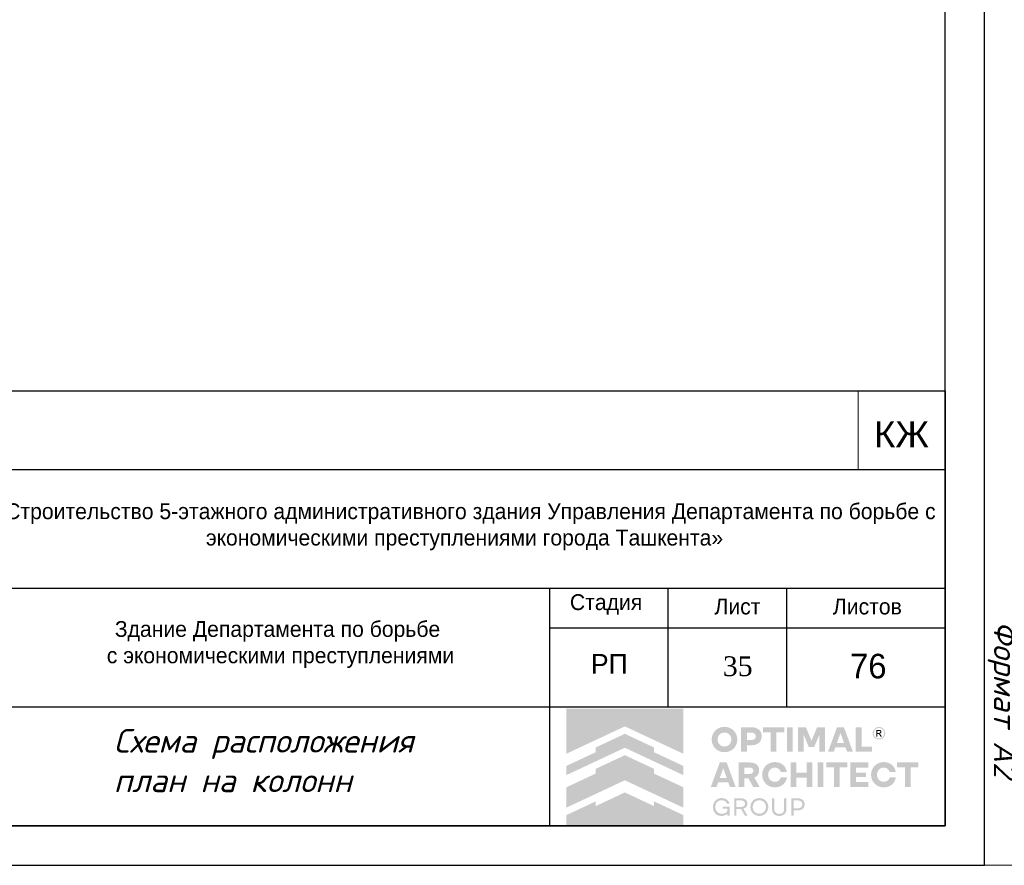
# Model space of a CAD drawing. Header units: millimetres. Extents: x -33345 to 4712671, y -3392 to 121473.
# Tile 374 of 656: x 2196849 to 2209302, y 44501 to 55196. Entities that reach past the tile are written whole.
import ezdxf

# ---------------------------------------------------------------- set-up
doc = ezdxf.new("R2010")
doc.units = ezdxf.units.MM
doc.layers.add('0.25', color=7, linetype='Continuous', lineweight=25)
doc.layers.add('Текст', color=7, linetype='Continuous', lineweight=20)
doc.styles.add('RomanS', font='romans.shx')
doc.styles.get("Standard").update_dxf_attribs({"font": 'arial.ttf'})
doc.styles.add('X-U-RW-01$0$StyleROMANS', font='GOTHIC.TTF')
doc.styles.add('Констр', font='isocpeui.ttf')

# ---------------------------------------------------------------- blocks, each defined once
blk = doc.blocks.new('*U282')
at = {"layer": '0.25', "color": 5, "linetype": 'Continuous', "lineweight": 25, "ltscale": 100}
blk.add_lwpolyline([(-72619, 0), (0, 0), (0, 42000), (-72619, 42000), (-72619, 0)], dxfattribs=at)
at = {"layer": '0.25', "color": 7, "linetype": 'Continuous', "lineweight": 30, "ltscale": 100}
blk.add_lwpolyline([(-70619, 500), (-500, 500), (-500, 41500), (-70619, 41500), (-70619, 500)], dxfattribs=at)
blk = doc.blocks.new('logo')
at = {"true_color": 0x90e0ed}
h = blk.add_hatch(color=141, dxfattribs=at)
h.dxf.hatch_style = 1
h.paths.add_polyline_path([(5.672, 5.668), (0.009, 5.668), (0.009, 3.483), (1.425, 4.147), (2.84, 4.81), (4.256, 4.147), (5.672, 3.483)])
at = {"true_color": 0x212121}
h = blk.add_hatch(color=250, dxfattribs=at)
h.dxf.hatch_style = 1
h.paths.add_polyline_path([(8.107, 4.61), (8.086, 4.63), (8.064, 4.649), (8.041, 4.667), (8.017, 4.683), (7.992, 4.699), (7.967, 4.713), (7.94, 4.726), (7.912, 4.738), (7.884, 4.749), (7.855, 4.759), (7.825, 4.766), (7.795, 4.773), (7.763, 4.778), (7.732, 4.782), (7.7, 4.784), (7.667, 4.785), (7.634, 4.784), (7.602, 4.782), (7.571, 4.778), (7.54, 4.773), (7.51, 4.766), (7.48, 4.758), (7.451, 4.749), (7.422, 4.738), (7.394, 4.725), (7.367, 4.712), (7.341, 4.697), (7.316, 4.682), (7.292, 4.665), (7.269, 4.648), (7.247, 4.629), (7.226, 4.609), (7.206, 4.588), (7.187, 4.566), (7.169, 4.544), (7.153, 4.52), (7.137, 4.495), (7.122, 4.47), (7.109, 4.443), (7.097, 4.416), (7.086, 4.387), (7.076, 4.359), (7.068, 4.329), (7.061, 4.299), (7.056, 4.268), (7.053, 4.237), (7.05, 4.205), (7.05, 4.173), (7.05, 4.14), (7.053, 4.108), (7.056, 4.077), (7.061, 4.047), (7.068, 4.016), (7.076, 3.987), (7.086, 3.958), (7.097, 3.93), (7.109, 3.903), (7.122, 3.876), (7.137, 3.85), (7.153, 3.826), (7.169, 3.802), (7.187, 3.779), (7.206, 3.757), (7.226, 3.736), (7.247, 3.716), (7.269, 3.697), (7.292, 3.679), (7.316, 3.662), (7.341, 3.647), (7.367, 3.633), (7.394, 3.619), (7.422, 3.607), (7.451, 3.596), (7.48, 3.587), (7.51, 3.579), (7.54, 3.573), (7.571, 3.568), (7.602, 3.564), (7.634, 3.562), (7.667, 3.561), (7.7, 3.562), (7.732, 3.564), (7.763, 3.568), (7.795, 3.573), (7.825, 3.579), (7.855, 3.587), (7.884, 3.596), (7.912, 3.607), (7.94, 3.619), (7.967, 3.633), (7.992, 3.647), (8.017, 3.662), (8.041, 3.679), (8.064, 3.697), (8.086, 3.716), (8.107, 3.736), (8.127, 3.757), (8.146, 3.779), (8.164, 3.802), (8.181, 3.826), (8.196, 3.85), (8.211, 3.876), (8.224, 3.903), (8.237, 3.93), (8.248, 3.958), (8.257, 3.987), (8.265, 4.016), (8.272, 4.047), (8.277, 4.077), (8.281, 4.108), (8.283, 4.14), (8.284, 4.173), (8.283, 4.205), (8.281, 4.237), (8.277, 4.268), (8.272, 4.299), (8.265, 4.329), (8.257, 4.359), (8.248, 4.387), (8.237, 4.416), (8.224, 4.443), (8.211, 4.47), (8.196, 4.495), (8.181, 4.52), (8.164, 4.544), (8.146, 4.567), (8.127, 4.589)])
h.paths.add_polyline_path([(7.841, 4.464), (7.854, 4.455), (7.867, 4.446), (7.879, 4.436), (7.891, 4.426), (7.902, 4.415), (7.913, 4.403), (7.923, 4.391), (7.933, 4.379), (7.942, 4.366), (7.95, 4.352), (7.958, 4.338), (7.965, 4.324), (7.972, 4.308), (7.977, 4.293), (7.982, 4.277), (7.987, 4.261), (7.99, 4.244), (7.993, 4.228), (7.995, 4.21), (7.996, 4.193), (7.996, 4.175), (7.996, 4.157), (7.995, 4.139), (7.993, 4.121), (7.99, 4.104), (7.987, 4.088), (7.982, 4.071), (7.977, 4.055), (7.972, 4.039), (7.965, 4.024), (7.958, 4.009), (7.95, 3.994), (7.942, 3.981), (7.933, 3.967), (7.923, 3.955), (7.913, 3.942), (7.902, 3.931), (7.891, 3.92), (7.879, 3.909), (7.867, 3.9), (7.854, 3.891), (7.841, 3.882), (7.827, 3.874), (7.813, 3.867), (7.798, 3.86), (7.783, 3.854), (7.767, 3.849), (7.751, 3.844), (7.735, 3.841), (7.718, 3.838), (7.701, 3.836), (7.684, 3.835), (7.667, 3.834), (7.649, 3.835), (7.632, 3.836), (7.615, 3.838), (7.598, 3.841), (7.582, 3.844), (7.566, 3.849), (7.551, 3.854), (7.535, 3.86), (7.521, 3.867), (7.506, 3.874), (7.492, 3.882), (7.479, 3.891), (7.466, 3.9), (7.454, 3.909), (7.442, 3.92), (7.431, 3.931), (7.42, 3.942), (7.41, 3.955), (7.4, 3.967), (7.391, 3.981), (7.383, 3.994), (7.375, 4.009), (7.368, 4.024), (7.362, 4.039), (7.356, 4.055), (7.351, 4.071), (7.347, 4.088), (7.343, 4.104), (7.34, 4.121), (7.338, 4.139), (7.337, 4.157), (7.337, 4.175), (7.337, 4.193), (7.338, 4.21), (7.34, 4.228), (7.343, 4.244), (7.347, 4.261), (7.351, 4.277), (7.356, 4.293), (7.362, 4.308), (7.368, 4.324), (7.375, 4.338), (7.383, 4.352), (7.391, 4.366), (7.4, 4.379), (7.41, 4.391), (7.42, 4.403), (7.431, 4.415), (7.442, 4.426), (7.454, 4.436), (7.466, 4.446), (7.479, 4.455), (7.492, 4.464), (7.506, 4.472), (7.521, 4.479), (7.535, 4.486), (7.551, 4.492), (7.566, 4.497), (7.582, 4.501), (7.598, 4.505), (7.615, 4.508), (7.632, 4.51), (7.649, 4.511), (7.667, 4.511), (7.684, 4.511), (7.701, 4.51), (7.718, 4.508), (7.735, 4.505), (7.751, 4.501), (7.767, 4.497), (7.783, 4.492), (7.798, 4.486), (7.813, 4.479), (7.827, 4.472)], flags=16)
h.paths.add_polyline_path([(9.335, 4.648), (9.319, 4.662), (9.301, 4.675), (9.283, 4.687), (9.264, 4.698), (9.245, 4.709), (9.224, 4.719), (9.203, 4.728), (9.181, 4.736), (9.158, 4.743), (9.134, 4.749), (9.11, 4.755), (9.085, 4.759), (9.059, 4.762), (9.032, 4.765), (9.005, 4.766), (8.977, 4.767), (8.47, 4.767), (8.47, 3.579), (8.75, 3.579), (8.75, 3.898), (8.977, 3.898), (9.005, 3.898), (9.032, 3.9), (9.059, 3.902), (9.085, 3.906), (9.11, 3.91), (9.134, 3.915), (9.158, 3.921), (9.181, 3.928), (9.203, 3.936), (9.224, 3.945), (9.245, 3.954), (9.264, 3.965), (9.283, 3.976), (9.301, 3.988), (9.319, 4.001), (9.335, 4.014), (9.35, 4.029), (9.365, 4.044), (9.379, 4.059), (9.391, 4.076), (9.403, 4.093), (9.414, 4.111), (9.424, 4.13), (9.432, 4.15), (9.44, 4.17), (9.447, 4.191), (9.453, 4.212), (9.458, 4.234), (9.461, 4.257), (9.464, 4.28), (9.466, 4.304), (9.466, 4.329), (9.466, 4.353), (9.464, 4.377), (9.461, 4.401), (9.458, 4.424), (9.453, 4.446), (9.447, 4.468), (9.44, 4.489), (9.432, 4.51), (9.424, 4.53), (9.414, 4.549), (9.403, 4.567), (9.391, 4.585), (9.379, 4.602), (9.365, 4.618), (9.35, 4.633)])
h.paths.add_polyline_path([(8.75, 4.511), (8.959, 4.511), (8.984, 4.511), (9.008, 4.508), (9.031, 4.505), (9.052, 4.499), (9.071, 4.492), (9.09, 4.484), (9.106, 4.474), (9.121, 4.463), (9.135, 4.45), (9.147, 4.436), (9.156, 4.421), (9.165, 4.404), (9.171, 4.387), (9.175, 4.368), (9.178, 4.348), (9.179, 4.327), (9.178, 4.306), (9.175, 4.287), (9.171, 4.268), (9.165, 4.251), (9.156, 4.235), (9.147, 4.22), (9.135, 4.206), (9.121, 4.193), (9.106, 4.182), (9.09, 4.172), (9.071, 4.164), (9.052, 4.157), (9.031, 4.151), (9.008, 4.148), (8.984, 4.145), (8.959, 4.144), (8.75, 4.144)], flags=16)
h.paths.add_polyline_path([(10.558, 4.767), (9.528, 4.767), (9.528, 4.529), (9.904, 4.529), (9.904, 3.579), (10.182, 3.579), (10.182, 4.529), (10.558, 4.529)])
h.paths.add_polyline_path([(10.975, 4.767), (10.695, 4.767), (10.695, 3.579), (10.975, 3.579)])
h.paths.add_polyline_path([(11.611, 4.767), (11.223, 4.767), (11.223, 3.579), (11.498, 3.579), (11.498, 4.426), (11.751, 3.806), (12.012, 3.806), (12.267, 4.426), (12.267, 3.579), (12.542, 3.579), (12.542, 4.767), (12.154, 4.767), (11.882, 4.116)])
h.paths.add_polyline_path([(13.451, 4.767), (13.116, 4.767), (12.68, 3.579), (12.959, 3.579), (13.038, 3.799), (13.529, 3.799), (13.609, 3.579), (13.888, 3.579)])
h.paths.add_polyline_path([(13.285, 4.487), (13.457, 4.01), (13.111, 4.01)], flags=16)
h.paths.add_polyline_path([(14.306, 4.767), (14.026, 4.767), (14.026, 3.579), (14.808, 3.579), (14.808, 3.827), (14.306, 3.827)])
h.paths.add_polyline_path([(15.871, 2.84), (15.857, 2.86), (15.841, 2.879), (15.825, 2.898), (15.808, 2.916), (15.79, 2.933), (15.771, 2.949), (15.752, 2.964), (15.731, 2.978), (15.71, 2.992), (15.688, 3.004), (15.666, 3.016), (15.643, 3.027), (15.619, 3.037), (15.594, 3.046), (15.569, 3.053), (15.543, 3.06), (15.516, 3.066), (15.49, 3.071), (15.462, 3.074), (15.434, 3.077), (15.406, 3.079), (15.377, 3.079), (15.344, 3.078), (15.312, 3.076), (15.281, 3.072), (15.25, 3.067), (15.22, 3.061), (15.191, 3.052), (15.162, 3.043), (15.134, 3.031), (15.106, 3.019), (15.08, 3.005), (15.054, 2.991), (15.03, 2.975), (15.006, 2.958), (14.984, 2.94), (14.962, 2.921), (14.942, 2.901), (14.922, 2.88), (14.903, 2.858), (14.886, 2.835), (14.869, 2.811), (14.854, 2.787), (14.84, 2.761), (14.827, 2.734), (14.815, 2.707), (14.804, 2.679), (14.795, 2.65), (14.787, 2.621), (14.78, 2.591), (14.775, 2.561), (14.772, 2.53), (14.769, 2.499), (14.769, 2.468), (14.769, 2.436), (14.772, 2.405), (14.775, 2.374), (14.78, 2.344), (14.787, 2.314), (14.795, 2.285), (14.804, 2.256), (14.815, 2.228), (14.827, 2.201), (14.84, 2.174), (14.854, 2.149), (14.869, 2.124), (14.886, 2.1), (14.903, 2.077), (14.922, 2.055), (14.942, 2.034), (14.962, 2.014), (14.984, 1.995), (15.006, 1.977), (15.03, 1.96), (15.054, 1.945), (15.08, 1.93), (15.106, 1.916), (15.134, 1.904), (15.162, 1.893), (15.191, 1.883), (15.22, 1.875), (15.25, 1.868), (15.281, 1.863), (15.312, 1.859), (15.344, 1.857), (15.377, 1.856), (15.406, 1.856), (15.434, 1.858), (15.462, 1.861), (15.49, 1.864), (15.516, 1.869), (15.543, 1.875), (15.569, 1.882), (15.594, 1.89), (15.619, 1.898), (15.643, 1.908), (15.666, 1.919), (15.688, 1.931), (15.71, 1.943), (15.731, 1.957), (15.752, 1.971), (15.771, 1.986), (15.79, 2.002), (15.808, 2.019), (15.825, 2.037), (15.841, 2.056), (15.857, 2.075), (15.871, 2.096), (15.885, 2.117), (15.898, 2.139), (15.91, 2.161), (15.921, 2.185), (15.93, 2.209), (15.939, 2.233), (15.947, 2.259), (15.953, 2.284), (15.959, 2.311), (15.964, 2.338), (15.668, 2.338), (15.659, 2.314), (15.649, 2.291), (15.638, 2.269), (15.625, 2.249), (15.61, 2.23), (15.594, 2.213), (15.576, 2.196), (15.557, 2.181), (15.536, 2.168), (15.515, 2.156), (15.493, 2.146), (15.471, 2.138), (15.448, 2.132), (15.424, 2.127), (15.4, 2.125), (15.375, 2.124), (15.358, 2.124), (15.342, 2.125), (15.326, 2.127), (15.31, 2.13), (15.294, 2.134), (15.279, 2.139), (15.264, 2.144), (15.249, 2.15), (15.235, 2.157), (15.221, 2.165), (15.207, 2.173), (15.195, 2.182), (15.182, 2.191), (15.17, 2.201), (15.159, 2.212), (15.148, 2.223), (15.138, 2.235), (15.128, 2.247), (15.119, 2.26), (15.11, 2.273), (15.102, 2.287), (15.094, 2.302), (15.087, 2.316), (15.081, 2.332), (15.075, 2.348), (15.07, 2.364), (15.066, 2.381), (15.062, 2.397), (15.059, 2.414), (15.057, 2.432), (15.056, 2.45), (15.056, 2.468), (15.056, 2.486), (15.057, 2.503), (15.059, 2.521), (15.062, 2.538), (15.066, 2.555), (15.07, 2.571), (15.075, 2.587), (15.081, 2.603), (15.087, 2.619), (15.094, 2.634), (15.102, 2.648), (15.11, 2.662), (15.119, 2.675), (15.128, 2.688), (15.138, 2.7), (15.148, 2.712), (15.159, 2.723), (15.17, 2.734), (15.182, 2.744), (15.195, 2.753), (15.207, 2.762), (15.221, 2.77), (15.235, 2.778), (15.249, 2.785), (15.264, 2.791), (15.279, 2.797), (15.294, 2.801), (15.31, 2.805), (15.326, 2.808), (15.342, 2.81), (15.358, 2.811), (15.375, 2.812), (15.4, 2.811), (15.424, 2.808), (15.448, 2.803), (15.471, 2.797), (15.493, 2.789), (15.515, 2.779), (15.536, 2.767), (15.557, 2.754), (15.576, 2.739), (15.594, 2.722), (15.61, 2.705), (15.625, 2.686), (15.638, 2.666), (15.649, 2.644), (15.659, 2.621), (15.668, 2.597), (15.964, 2.597), (15.959, 2.624), (15.953, 2.651), (15.947, 2.677), (15.939, 2.702), (15.93, 2.726), (15.921, 2.75), (15.91, 2.774), (15.898, 2.796), (15.885, 2.818)])
h.paths.add_polyline_path([(14.632, 3.061), (13.76, 3.061), (13.76, 1.874), (14.632, 1.874), (14.632, 2.122), (14.04, 2.122), (14.04, 2.359), (14.528, 2.359), (14.528, 2.572), (14.04, 2.572), (14.04, 2.813), (14.632, 2.813)])
h.paths.add_polyline_path([(13.624, 3.061), (12.593, 3.061), (12.593, 2.824), (12.969, 2.824), (12.969, 1.874), (13.248, 1.874), (13.248, 2.824), (13.624, 2.824)])
h.paths.add_polyline_path([(12.457, 3.061), (12.177, 3.061), (12.177, 1.874), (12.457, 1.874)])
h.paths.add_polyline_path([(11.929, 3.061), (11.648, 3.061), (11.648, 2.572), (11.147, 2.572), (11.147, 3.061), (10.867, 3.061), (10.867, 1.874), (11.147, 1.874), (11.147, 2.329), (11.648, 2.329), (11.648, 1.874), (11.929, 1.874)])
h.paths.add_polyline_path([(10.624, 2.796), (10.611, 2.818), (10.597, 2.84), (10.583, 2.86), (10.567, 2.879), (10.551, 2.898), (10.534, 2.916), (10.516, 2.933), (10.497, 2.949), (10.477, 2.964), (10.457, 2.978), (10.436, 2.992), (10.414, 3.004), (10.392, 3.016), (10.368, 3.027), (10.344, 3.037), (10.32, 3.046), (10.294, 3.053), (10.269, 3.06), (10.242, 3.066), (10.215, 3.071), (10.188, 3.074), (10.16, 3.077), (10.132, 3.079), (10.103, 3.079), (10.07, 3.078), (10.038, 3.076), (10.007, 3.072), (9.976, 3.067), (9.946, 3.061), (9.917, 3.052), (9.888, 3.043), (9.86, 3.031), (9.832, 3.019), (9.806, 3.005), (9.78, 2.991), (9.756, 2.975), (9.732, 2.958), (9.71, 2.94), (9.688, 2.921), (9.667, 2.901), (9.648, 2.88), (9.629, 2.858), (9.612, 2.835), (9.595, 2.811), (9.58, 2.787), (9.566, 2.761), (9.553, 2.734), (9.541, 2.707), (9.53, 2.679), (9.52, 2.65), (9.512, 2.621), (9.506, 2.591), (9.501, 2.561), (9.497, 2.53), (9.495, 2.499), (9.494, 2.468), (9.495, 2.436), (9.497, 2.405), (9.501, 2.374), (9.506, 2.344), (9.512, 2.314), (9.52, 2.285), (9.53, 2.256), (9.541, 2.228), (9.553, 2.201), (9.566, 2.174), (9.58, 2.149), (9.595, 2.124), (9.612, 2.1), (9.629, 2.077), (9.648, 2.055), (9.667, 2.034), (9.688, 2.014), (9.71, 1.995), (9.732, 1.977), (9.756, 1.96), (9.78, 1.945), (9.806, 1.93), (9.832, 1.916), (9.86, 1.904), (9.888, 1.893), (9.917, 1.883), (9.946, 1.875), (9.976, 1.868), (10.007, 1.863), (10.038, 1.859), (10.07, 1.857), (10.103, 1.856), (10.132, 1.856), (10.16, 1.858), (10.188, 1.861), (10.215, 1.864), (10.242, 1.869), (10.269, 1.875), (10.294, 1.882), (10.32, 1.89), (10.344, 1.898), (10.368, 1.908), (10.392, 1.919), (10.414, 1.931), (10.436, 1.943), (10.457, 1.957), (10.477, 1.971), (10.497, 1.986), (10.516, 2.002), (10.534, 2.019), (10.551, 2.037), (10.567, 2.056), (10.583, 2.075), (10.597, 2.096), (10.611, 2.117), (10.624, 2.139), (10.636, 2.161), (10.646, 2.185), (10.656, 2.209), (10.665, 2.233), (10.673, 2.259), (10.679, 2.284), (10.685, 2.311), (10.689, 2.338), (10.393, 2.338), (10.385, 2.314), (10.375, 2.291), (10.364, 2.269), (10.351, 2.249), (10.336, 2.23), (10.32, 2.213), (10.302, 2.196), (10.282, 2.181), (10.262, 2.168), (10.241, 2.156), (10.219, 2.146), (10.197, 2.138), (10.174, 2.132), (10.15, 2.127), (10.126, 2.125), (10.101, 2.124), (10.084, 2.124), (10.068, 2.125), (10.052, 2.127), (10.036, 2.13), (10.02, 2.134), (10.005, 2.139), (9.99, 2.144), (9.975, 2.15), (9.961, 2.157), (9.947, 2.165), (9.933, 2.173), (9.92, 2.182), (9.908, 2.191), (9.896, 2.201), (9.885, 2.212), (9.874, 2.223), (9.864, 2.235), (9.854, 2.247), (9.844, 2.26), (9.836, 2.273), (9.828, 2.287), (9.82, 2.302), (9.813, 2.316), (9.806, 2.332), (9.801, 2.348), (9.796, 2.364), (9.791, 2.381), (9.788, 2.397), (9.785, 2.414), (9.783, 2.432), (9.782, 2.45), (9.782, 2.468), (9.782, 2.486), (9.783, 2.503), (9.785, 2.521), (9.788, 2.538), (9.791, 2.555), (9.796, 2.571), (9.801, 2.587), (9.806, 2.603), (9.813, 2.619), (9.82, 2.634), (9.828, 2.648), (9.836, 2.662), (9.844, 2.675), (9.854, 2.688), (9.864, 2.7), (9.874, 2.712), (9.885, 2.723), (9.896, 2.734), (9.908, 2.744), (9.92, 2.753), (9.933, 2.762), (9.947, 2.77), (9.961, 2.778), (9.975, 2.785), (9.99, 2.791), (10.005, 2.797), (10.02, 2.801), (10.036, 2.805), (10.052, 2.808), (10.068, 2.81), (10.084, 2.811), (10.101, 2.812), (10.126, 2.811), (10.15, 2.808), (10.174, 2.803), (10.197, 2.797), (10.219, 2.789), (10.241, 2.779), (10.262, 2.767), (10.282, 2.754), (10.302, 2.739), (10.32, 2.722), (10.336, 2.705), (10.351, 2.686), (10.364, 2.666), (10.375, 2.644), (10.385, 2.621), (10.393, 2.597), (10.689, 2.597), (10.685, 2.624), (10.679, 2.651), (10.673, 2.677), (10.665, 2.702), (10.656, 2.726), (10.646, 2.75), (10.636, 2.774)])
h.paths.add_polyline_path([(9.251, 2.936), (9.221, 2.962), (9.189, 2.986), (9.153, 3.006), (9.113, 3.023), (9.07, 3.037), (9.024, 3.047), (8.974, 3.055), (8.921, 3.06), (8.865, 3.061), (8.347, 3.061), (8.347, 1.874), (8.628, 1.874), (8.628, 2.294), (8.826, 2.294), (9.057, 1.874), (9.372, 1.874), (9.108, 2.335), (9.136, 2.346), (9.162, 2.359), (9.187, 2.374), (9.21, 2.39), (9.231, 2.407), (9.25, 2.425), (9.268, 2.445), (9.284, 2.466), (9.299, 2.488), (9.311, 2.512), (9.322, 2.537), (9.33, 2.563), (9.337, 2.59), (9.342, 2.619), (9.345, 2.649), (9.346, 2.68), (9.344, 2.725), (9.338, 2.766), (9.328, 2.805), (9.315, 2.842), (9.297, 2.876), (9.276, 2.907)])
h.paths.add_polyline_path([(8.949, 2.802), (8.967, 2.796), (8.984, 2.789), (8.999, 2.781), (9.012, 2.772), (9.024, 2.761), (9.035, 2.75), (9.044, 2.737), (9.051, 2.724), (9.056, 2.709), (9.06, 2.693), (9.063, 2.677), (9.064, 2.659), (9.063, 2.642), (9.06, 2.626), (9.056, 2.61), (9.051, 2.596), (9.044, 2.582), (9.035, 2.57), (9.024, 2.559), (9.012, 2.548), (8.999, 2.539), (8.984, 2.531), (8.967, 2.524), (8.949, 2.518), (8.93, 2.514), (8.909, 2.511), (8.887, 2.509), (8.863, 2.508), (8.628, 2.508), (8.628, 2.812), (8.863, 2.812), (8.887, 2.811), (8.909, 2.809), (8.93, 2.806)], flags=16)
h.paths.add_polyline_path([(7.773, 3.061), (7.438, 3.061), (7.002, 1.874), (7.28, 1.874), (7.36, 2.093), (7.851, 2.093), (7.931, 1.874), (8.209, 1.874)])
h.paths.add_polyline_path([(7.606, 2.781), (7.778, 2.304), (7.433, 2.304)], flags=16)
h.paths.add_polyline_path([(17.059, 3.061), (16.029, 3.061), (16.029, 2.824), (16.405, 2.824), (16.405, 1.874), (16.683, 1.874), (16.683, 2.824), (17.059, 2.824)])
at = {"true_color": 0xa7a9ac}
h = blk.add_hatch(color=253, dxfattribs=at)
h.dxf.hatch_style = 1
h.paths.add_polyline_path([(15.277, 4.754), (15.255, 4.763), (15.232, 4.77), (15.208, 4.776), (15.185, 4.779), (15.164, 4.781), (15.162, 4.781), (15.138, 4.781), (15.127, 4.78), (15.114, 4.779), (15.101, 4.777), (15.088, 4.775), (15.076, 4.772), (15.063, 4.769), (15.05, 4.765), (15.038, 4.76), (15.026, 4.755), (14.997, 4.739), (14.969, 4.721), (14.945, 4.701), (14.923, 4.679), (14.903, 4.654), (14.886, 4.628), (14.872, 4.599), (14.86, 4.567), (14.856, 4.553), (14.853, 4.539), (14.85, 4.525), (14.848, 4.51), (14.847, 4.496), (14.847, 4.481), (14.847, 4.466), (14.848, 4.452), (14.851, 4.426), (14.857, 4.402), (14.864, 4.378), (14.873, 4.355), (14.884, 4.333), (14.896, 4.312), (14.911, 4.291), (14.928, 4.272), (14.94, 4.259), (14.954, 4.247), (14.968, 4.236), (14.982, 4.225), (14.997, 4.216), (15.013, 4.207), (15.029, 4.2), (15.046, 4.193), (15.064, 4.187), (15.082, 4.182), (15.1, 4.179), (15.119, 4.176), (15.14, 4.175), (15.16, 4.175), (15.181, 4.176), (15.202, 4.179), (15.222, 4.183), (15.241, 4.188), (15.26, 4.195), (15.279, 4.203), (15.297, 4.212), (15.314, 4.222), (15.331, 4.234), (15.347, 4.247), (15.364, 4.263), (15.38, 4.28), (15.395, 4.298), (15.408, 4.317), (15.419, 4.337), (15.429, 4.358), (15.437, 4.38), (15.444, 4.403), (15.448, 4.418), (15.45, 4.433), (15.452, 4.448), (15.453, 4.463), (15.454, 4.466), (15.454, 4.49), (15.453, 4.501), (15.45, 4.523), (15.446, 4.544), (15.441, 4.565), (15.434, 4.586), (15.426, 4.605), (15.416, 4.624), (15.405, 4.643), (15.392, 4.661), (15.38, 4.676), (15.368, 4.69), (15.354, 4.703), (15.34, 4.715), (15.326, 4.726), (15.31, 4.736), (15.294, 4.745)])
h.paths.add_polyline_path([(15.249, 4.711), (15.292, 4.687), (15.329, 4.657), (15.36, 4.619), (15.383, 4.576), (15.398, 4.529), (15.403, 4.478), (15.398, 4.427), (15.383, 4.379), (15.36, 4.336), (15.329, 4.299), (15.291, 4.268), (15.248, 4.245), (15.2, 4.23), (15.149, 4.225), (15.099, 4.23), (15.051, 4.245), (15.009, 4.268), (14.971, 4.299), (14.941, 4.337), (14.917, 4.38), (14.903, 4.427), (14.897, 4.478), (14.903, 4.529), (14.917, 4.576), (14.941, 4.619), (14.972, 4.657), (15.009, 4.688), (15.052, 4.711), (15.099, 4.726), (15.15, 4.731), (15.201, 4.726)], flags=16)
h.paths.add_polyline_path([(15.197, 4.632), (15.209, 4.629), (15.219, 4.625), (15.227, 4.621), (15.235, 4.616), (15.242, 4.61), (15.249, 4.603), (15.254, 4.596), (15.259, 4.587), (15.263, 4.578), (15.267, 4.565), (15.269, 4.553), (15.269, 4.541), (15.267, 4.529), (15.264, 4.518), (15.259, 4.507), (15.252, 4.496), (15.244, 4.486), (15.238, 4.48), (15.232, 4.475), (15.225, 4.471), (15.218, 4.467), (15.211, 4.464), (15.203, 4.461), (15.196, 4.459), (15.187, 4.458), (15.177, 4.456), (15.177, 4.456), (15.189, 4.449), (15.197, 4.445), (15.203, 4.439), (15.209, 4.433), (15.215, 4.426), (15.226, 4.413), (15.235, 4.399), (15.245, 4.386), (15.254, 4.372), (15.29, 4.313), (15.291, 4.311), (15.289, 4.31), (15.23, 4.31), (15.226, 4.312), (15.182, 4.389), (15.157, 4.425), (15.152, 4.43), (15.147, 4.435), (15.141, 4.439), (15.135, 4.442), (15.129, 4.445), (15.122, 4.447), (15.115, 4.448), (15.107, 4.448), (15.072, 4.449), (15.07, 4.449), (15.07, 4.311), (15.018, 4.311), (15.018, 4.636), (15.02, 4.637), (15.161, 4.635), (15.173, 4.635), (15.185, 4.634)], flags=0)
h.paths.add_polyline_path([(15.178, 4.588), (15.187, 4.584), (15.196, 4.579), (15.2, 4.576), (15.203, 4.572), (15.206, 4.568), (15.209, 4.564), (15.211, 4.559), (15.212, 4.554), (15.213, 4.549), (15.213, 4.544), (15.213, 4.538), (15.212, 4.533), (15.211, 4.528), (15.209, 4.523), (15.206, 4.518), (15.203, 4.514), (15.199, 4.51), (15.195, 4.506), (15.19, 4.503), (15.184, 4.5), (15.178, 4.499), (15.173, 4.497), (15.161, 4.495), (15.15, 4.494), (15.138, 4.494), (15.127, 4.494), (15.074, 4.493), (15.071, 4.493), (15.071, 4.592), (15.096, 4.592), (15.159, 4.591), (15.169, 4.59)], flags=0)
h.paths.add_polyline_path([(15.267, 4.565), (15.263, 4.578), (15.259, 4.587), (15.254, 4.596), (15.249, 4.603), (15.242, 4.61), (15.235, 4.616), (15.227, 4.621), (15.219, 4.625), (15.209, 4.629), (15.197, 4.632), (15.185, 4.634), (15.173, 4.635), (15.161, 4.635), (15.02, 4.637), (15.018, 4.636), (15.018, 4.311), (15.07, 4.311), (15.07, 4.449), (15.072, 4.449), (15.107, 4.448), (15.115, 4.448), (15.122, 4.447), (15.129, 4.445), (15.135, 4.442), (15.141, 4.439), (15.147, 4.435), (15.152, 4.43), (15.157, 4.425), (15.182, 4.389), (15.226, 4.312), (15.23, 4.31), (15.289, 4.31), (15.291, 4.311), (15.29, 4.313), (15.254, 4.372), (15.245, 4.386), (15.235, 4.399), (15.226, 4.413), (15.215, 4.426), (15.209, 4.433), (15.203, 4.439), (15.197, 4.445), (15.189, 4.449), (15.177, 4.456), (15.187, 4.458), (15.196, 4.459), (15.203, 4.461), (15.211, 4.464), (15.218, 4.467), (15.225, 4.471), (15.232, 4.475), (15.238, 4.48), (15.244, 4.486), (15.252, 4.496), (15.259, 4.507), (15.264, 4.518), (15.267, 4.529), (15.269, 4.541), (15.269, 4.553)], flags=0)
at = {"true_color": 0x1f2877}
h = blk.add_hatch(color=166, dxfattribs=at)
h.dxf.hatch_style = 1
h.paths.add_polyline_path([(2.84, 4.449), (1.425, 3.786), (1.425, 3.558), (0.009, 2.894), (0.009, 2.448), (1.425, 3.112), (2.84, 3.775), (4.256, 3.112), (5.672, 2.448), (5.672, 2.894), (4.256, 3.558), (4.256, 3.786)])
h.paths.add_polyline_path([(2.84, 3.415), (1.425, 2.751), (1.425, 2.523), (0.009, 1.86), (0.009, 0.873), (1.425, 1.536), (2.84, 2.199), (4.256, 1.536), (5.672, 0.873), (5.672, 1.86), (4.256, 2.523), (4.256, 2.751)])
h.paths.add_polyline_path([(2.84, 1.611), (1.425, 0.947), (1.425, 1.176), (0.009, 0.512), (0.009, 0.005), (5.672, 0.005), (5.672, 0.512), (4.256, 1.176), (4.256, 0.947)])
at = {"true_color": 0xa7a9ac}
h = blk.add_hatch(color=253, dxfattribs=at)
h.dxf.hatch_style = 1
h.paths.add_polyline_path([(15.242, 4.61), (15.235, 4.616), (15.227, 4.621), (15.219, 4.625), (15.209, 4.629), (15.197, 4.632), (15.185, 4.634), (15.173, 4.635), (15.161, 4.635), (15.02, 4.637), (15.018, 4.636), (15.018, 4.311), (15.07, 4.311), (15.07, 4.449), (15.072, 4.449), (15.107, 4.448), (15.115, 4.448), (15.122, 4.447), (15.129, 4.445), (15.135, 4.442), (15.141, 4.439), (15.147, 4.435), (15.152, 4.43), (15.157, 4.425), (15.182, 4.389), (15.226, 4.312), (15.23, 4.31), (15.289, 4.31), (15.291, 4.311), (15.29, 4.313), (15.254, 4.372), (15.245, 4.386), (15.235, 4.399), (15.226, 4.413), (15.215, 4.426), (15.209, 4.433), (15.203, 4.439), (15.197, 4.445), (15.189, 4.449), (15.177, 4.456), (15.187, 4.458), (15.196, 4.459), (15.203, 4.461), (15.211, 4.464), (15.218, 4.467), (15.225, 4.471), (15.232, 4.475), (15.238, 4.48), (15.244, 4.486), (15.252, 4.496), (15.259, 4.507), (15.264, 4.518), (15.267, 4.529), (15.269, 4.541), (15.269, 4.553), (15.267, 4.565), (15.263, 4.578), (15.259, 4.587), (15.254, 4.596), (15.249, 4.603)])
h.paths.add_polyline_path([(15.169, 4.59), (15.178, 4.588), (15.187, 4.584), (15.196, 4.579), (15.2, 4.576), (15.203, 4.572), (15.206, 4.568), (15.209, 4.564), (15.211, 4.559), (15.212, 4.554), (15.213, 4.549), (15.213, 4.544), (15.213, 4.538), (15.212, 4.533), (15.211, 4.528), (15.209, 4.523), (15.206, 4.518), (15.203, 4.514), (15.199, 4.51), (15.195, 4.506), (15.19, 4.503), (15.184, 4.5), (15.178, 4.499), (15.173, 4.497), (15.161, 4.495), (15.15, 4.494), (15.138, 4.494), (15.127, 4.494), (15.074, 4.493), (15.071, 4.493), (15.071, 4.592), (15.096, 4.592), (15.159, 4.591)], flags=16)
h = blk.add_hatch(color=253, dxfattribs=at)
h.dxf.hatch_style = 1
h.paths.add_polyline_path([(7.824, 1.219), (7.813, 1.23), (7.803, 1.24), (7.791, 1.249), (7.78, 1.258), (7.768, 1.267), (7.756, 1.275), (7.743, 1.283), (7.73, 1.29), (7.716, 1.297), (7.703, 1.303), (7.688, 1.309), (7.674, 1.314), (7.659, 1.319), (7.644, 1.323), (7.628, 1.326), (7.613, 1.329), (7.597, 1.332), (7.581, 1.334), (7.564, 1.335), (7.547, 1.336), (7.53, 1.336), (7.506, 1.335), (7.483, 1.334), (7.461, 1.331), (7.439, 1.328), (7.417, 1.323), (7.396, 1.317), (7.376, 1.31), (7.356, 1.302), (7.337, 1.293), (7.319, 1.284), (7.301, 1.273), (7.284, 1.262), (7.268, 1.25), (7.253, 1.237), (7.238, 1.224), (7.224, 1.21), (7.211, 1.195), (7.199, 1.179), (7.187, 1.163), (7.176, 1.146), (7.166, 1.129), (7.157, 1.11), (7.149, 1.092), (7.141, 1.073), (7.134, 1.053), (7.128, 1.033), (7.124, 1.012), (7.119, 0.991), (7.116, 0.97), (7.114, 0.949), (7.113, 0.927), (7.112, 0.904), (7.113, 0.88), (7.114, 0.857), (7.116, 0.834), (7.12, 0.811), (7.124, 0.789), (7.129, 0.768), (7.135, 0.747), (7.142, 0.727), (7.15, 0.707), (7.159, 0.688), (7.168, 0.67), (7.178, 0.652), (7.189, 0.636), (7.201, 0.62), (7.214, 0.605), (7.227, 0.59), (7.241, 0.577), (7.255, 0.564), (7.271, 0.552), (7.286, 0.54), (7.303, 0.53), (7.32, 0.52), (7.338, 0.511), (7.357, 0.503), (7.376, 0.496), (7.396, 0.49), (7.416, 0.485), (7.436, 0.48), (7.458, 0.477), (7.479, 0.475), (7.501, 0.473), (7.524, 0.473), (7.546, 0.473), (7.567, 0.474), (7.588, 0.476), (7.608, 0.479), (7.627, 0.483), (7.646, 0.488), (7.664, 0.493), (7.682, 0.5), (7.699, 0.507), (7.716, 0.514), (7.732, 0.523), (7.747, 0.532), (7.761, 0.541), (7.775, 0.551), (7.789, 0.562), (7.802, 0.574), (7.802, 0.485), (7.911, 0.485), (7.911, 0.921), (7.578, 0.921), (7.578, 0.827), (7.802, 0.827), (7.802, 0.709), (7.794, 0.695), (7.785, 0.681), (7.774, 0.668), (7.763, 0.656), (7.75, 0.645), (7.735, 0.634), (7.72, 0.624), (7.703, 0.615), (7.685, 0.606), (7.666, 0.599), (7.647, 0.593), (7.627, 0.588), (7.606, 0.584), (7.585, 0.581), (7.563, 0.58), (7.54, 0.579), (7.522, 0.579), (7.505, 0.58), (7.488, 0.582), (7.472, 0.585), (7.456, 0.588), (7.441, 0.592), (7.425, 0.597), (7.411, 0.602), (7.396, 0.608), (7.383, 0.615), (7.369, 0.622), (7.357, 0.63), (7.345, 0.639), (7.333, 0.648), (7.322, 0.658), (7.311, 0.668), (7.301, 0.679), (7.292, 0.69), (7.283, 0.702), (7.275, 0.715), (7.267, 0.728), (7.26, 0.741), (7.253, 0.756), (7.247, 0.77), (7.242, 0.786), (7.237, 0.801), (7.234, 0.817), (7.23, 0.834), (7.228, 0.851), (7.226, 0.868), (7.225, 0.886), (7.225, 0.904), (7.225, 0.921), (7.226, 0.938), (7.228, 0.954), (7.23, 0.97), (7.233, 0.986), (7.236, 1.001), (7.24, 1.016), (7.245, 1.031), (7.25, 1.046), (7.256, 1.06), (7.262, 1.074), (7.27, 1.087), (7.277, 1.099), (7.285, 1.112), (7.294, 1.123), (7.304, 1.135), (7.314, 1.145), (7.324, 1.155), (7.335, 1.165), (7.347, 1.174), (7.359, 1.182), (7.371, 1.19), (7.385, 1.197), (7.398, 1.204), (7.412, 1.21), (7.427, 1.215), (7.442, 1.22), (7.458, 1.223), (7.474, 1.226), (7.49, 1.228), (7.508, 1.229), (7.525, 1.23), (7.547, 1.229), (7.569, 1.227), (7.59, 1.224), (7.61, 1.219), (7.629, 1.214), (7.648, 1.207), (7.667, 1.199), (7.684, 1.189), (7.701, 1.178), (7.716, 1.166), (7.73, 1.154), (7.743, 1.14), (7.755, 1.125), (7.765, 1.109), (7.775, 1.091), (7.783, 1.073), (7.908, 1.073), (7.903, 1.089), (7.897, 1.104), (7.891, 1.118), (7.884, 1.132), (7.877, 1.146), (7.869, 1.159), (7.861, 1.172), (7.852, 1.185), (7.843, 1.197), (7.834, 1.208)])
h.paths.add_polyline_path([(8.756, 1.163), (8.751, 1.175), (8.746, 1.187), (8.74, 1.198), (8.733, 1.208), (8.725, 1.219), (8.717, 1.229), (8.709, 1.238), (8.7, 1.247), (8.69, 1.255), (8.68, 1.263), (8.669, 1.271), (8.658, 1.278), (8.646, 1.285), (8.634, 1.291), (8.621, 1.296), (8.608, 1.301), (8.594, 1.306), (8.579, 1.31), (8.565, 1.314), (8.549, 1.317), (8.534, 1.319), (8.517, 1.321), (8.501, 1.322), (8.484, 1.323), (8.466, 1.323), (8.136, 1.323), (8.136, 0.485), (8.245, 0.485), (8.245, 0.814), (8.464, 0.814), (8.654, 0.485), (8.783, 0.485), (8.579, 0.828), (8.602, 0.835), (8.623, 0.843), (8.643, 0.853), (8.662, 0.863), (8.679, 0.875), (8.695, 0.888), (8.709, 0.902), (8.723, 0.917), (8.734, 0.933), (8.744, 0.95), (8.753, 0.968), (8.76, 0.986), (8.766, 1.006), (8.769, 1.026), (8.772, 1.047), (8.773, 1.07), (8.772, 1.084), (8.771, 1.098), (8.77, 1.112), (8.767, 1.125), (8.764, 1.138), (8.761, 1.151)])
h.paths.add_polyline_path([(8.245, 1.223), (8.455, 1.223), (8.479, 1.223), (8.501, 1.221), (8.522, 1.218), (8.541, 1.213), (8.56, 1.207), (8.577, 1.2), (8.592, 1.192), (8.606, 1.182), (8.619, 1.171), (8.63, 1.159), (8.639, 1.146), (8.647, 1.132), (8.653, 1.117), (8.657, 1.101), (8.659, 1.084), (8.66, 1.066), (8.659, 1.047), (8.657, 1.03), (8.653, 1.014), (8.647, 0.999), (8.639, 0.985), (8.63, 0.972), (8.619, 0.96), (8.606, 0.949), (8.592, 0.94), (8.577, 0.931), (8.56, 0.924), (8.541, 0.918), (8.522, 0.914), (8.501, 0.911), (8.479, 0.909), (8.455, 0.908), (8.245, 0.908)], flags=16)
h.paths.add_polyline_path([(9.702, 1.165), (9.689, 1.181), (9.676, 1.197), (9.662, 1.212), (9.647, 1.226), (9.631, 1.239), (9.615, 1.252), (9.598, 1.263), (9.581, 1.274), (9.563, 1.285), (9.544, 1.294), (9.525, 1.303), (9.505, 1.311), (9.484, 1.317), (9.464, 1.323), (9.443, 1.328), (9.421, 1.331), (9.399, 1.334), (9.377, 1.336), (9.355, 1.336), (9.332, 1.336), (9.31, 1.334), (9.288, 1.331), (9.266, 1.328), (9.245, 1.323), (9.225, 1.317), (9.204, 1.311), (9.184, 1.303), (9.165, 1.294), (9.146, 1.285), (9.128, 1.274), (9.111, 1.263), (9.094, 1.252), (9.078, 1.239), (9.062, 1.226), (9.047, 1.212), (9.033, 1.197), (9.02, 1.181), (9.007, 1.165), (8.995, 1.148), (8.984, 1.131), (8.974, 1.113), (8.965, 1.094), (8.956, 1.075), (8.948, 1.055), (8.941, 1.034), (8.936, 1.014), (8.931, 0.993), (8.928, 0.971), (8.925, 0.949), (8.923, 0.927), (8.923, 0.904), (8.923, 0.882), (8.925, 0.859), (8.928, 0.838), (8.931, 0.816), (8.936, 0.795), (8.941, 0.774), (8.948, 0.754), (8.956, 0.734), (8.965, 0.715), (8.974, 0.696), (8.984, 0.678), (8.995, 0.66), (9.007, 0.644), (9.02, 0.628), (9.033, 0.612), (9.047, 0.597), (9.062, 0.583), (9.078, 0.57), (9.094, 0.557), (9.111, 0.545), (9.128, 0.534), (9.146, 0.524), (9.165, 0.514), (9.184, 0.506), (9.204, 0.498), (9.225, 0.491), (9.245, 0.486), (9.266, 0.481), (9.288, 0.477), (9.31, 0.475), (9.332, 0.473), (9.355, 0.473), (9.377, 0.473), (9.399, 0.475), (9.421, 0.477), (9.443, 0.481), (9.464, 0.486), (9.484, 0.491), (9.505, 0.498), (9.525, 0.506), (9.544, 0.514), (9.563, 0.524), (9.581, 0.534), (9.598, 0.545), (9.615, 0.557), (9.631, 0.57), (9.647, 0.583), (9.662, 0.597), (9.676, 0.612), (9.689, 0.628), (9.702, 0.644), (9.714, 0.66), (9.725, 0.678), (9.735, 0.696), (9.744, 0.715), (9.753, 0.734), (9.761, 0.754), (9.768, 0.774), (9.773, 0.795), (9.778, 0.816), (9.782, 0.838), (9.784, 0.859), (9.786, 0.882), (9.786, 0.904), (9.786, 0.927), (9.784, 0.949), (9.782, 0.971), (9.778, 0.993), (9.773, 1.014), (9.768, 1.034), (9.761, 1.055), (9.753, 1.075), (9.744, 1.094), (9.735, 1.113), (9.725, 1.131), (9.714, 1.148)])
h.paths.add_polyline_path([(9.126, 1.137), (9.136, 1.148), (9.148, 1.158), (9.16, 1.167), (9.172, 1.176), (9.185, 1.184), (9.198, 1.192), (9.212, 1.199), (9.227, 1.205), (9.242, 1.211), (9.257, 1.216), (9.272, 1.22), (9.288, 1.223), (9.304, 1.226), (9.321, 1.228), (9.337, 1.229), (9.355, 1.23), (9.372, 1.229), (9.388, 1.228), (9.405, 1.226), (9.421, 1.223), (9.437, 1.22), (9.452, 1.216), (9.467, 1.211), (9.482, 1.205), (9.497, 1.199), (9.511, 1.192), (9.524, 1.184), (9.537, 1.176), (9.549, 1.167), (9.561, 1.158), (9.573, 1.148), (9.583, 1.137), (9.594, 1.126), (9.604, 1.114), (9.613, 1.102), (9.621, 1.089), (9.629, 1.076), (9.637, 1.063), (9.644, 1.048), (9.65, 1.034), (9.655, 1.019), (9.66, 1.003), (9.664, 0.988), (9.668, 0.972), (9.67, 0.955), (9.672, 0.939), (9.673, 0.922), (9.674, 0.904), (9.673, 0.887), (9.672, 0.87), (9.67, 0.853), (9.668, 0.837), (9.664, 0.821), (9.66, 0.805), (9.655, 0.79), (9.65, 0.775), (9.644, 0.76), (9.637, 0.746), (9.629, 0.732), (9.621, 0.719), (9.613, 0.707), (9.604, 0.694), (9.594, 0.683), (9.583, 0.672), (9.573, 0.661), (9.561, 0.651), (9.549, 0.641), (9.537, 0.633), (9.524, 0.624), (9.511, 0.617), (9.497, 0.61), (9.482, 0.603), (9.467, 0.598), (9.452, 0.593), (9.437, 0.589), (9.421, 0.585), (9.405, 0.582), (9.388, 0.581), (9.372, 0.579), (9.355, 0.579), (9.337, 0.579), (9.321, 0.581), (9.304, 0.582), (9.288, 0.585), (9.272, 0.589), (9.257, 0.593), (9.242, 0.598), (9.227, 0.603), (9.212, 0.61), (9.198, 0.617), (9.185, 0.624), (9.172, 0.633), (9.16, 0.641), (9.148, 0.651), (9.136, 0.661), (9.126, 0.672), (9.115, 0.683), (9.105, 0.694), (9.096, 0.707), (9.088, 0.719), (9.08, 0.732), (9.072, 0.746), (9.065, 0.76), (9.059, 0.775), (9.054, 0.79), (9.049, 0.805), (9.045, 0.821), (9.041, 0.837), (9.039, 0.853), (9.037, 0.87), (9.036, 0.887), (9.035, 0.904), (9.036, 0.922), (9.037, 0.939), (9.039, 0.955), (9.041, 0.972), (9.045, 0.988), (9.049, 1.003), (9.054, 1.019), (9.059, 1.034), (9.065, 1.048), (9.072, 1.063), (9.08, 1.076), (9.088, 1.089), (9.096, 1.102), (9.105, 1.114), (9.115, 1.126)], flags=16)
h.paths.add_polyline_path([(10.079, 1.323), (9.97, 1.323), (9.97, 0.817), (9.97, 0.797), (9.972, 0.778), (9.973, 0.759), (9.976, 0.741), (9.979, 0.723), (9.983, 0.705), (9.988, 0.689), (9.994, 0.672), (10, 0.656), (10.007, 0.641), (10.015, 0.627), (10.023, 0.613), (10.032, 0.6), (10.042, 0.587), (10.052, 0.575), (10.063, 0.564), (10.074, 0.553), (10.086, 0.543), (10.099, 0.534), (10.113, 0.525), (10.127, 0.517), (10.141, 0.51), (10.156, 0.503), (10.172, 0.496), (10.189, 0.491), (10.205, 0.486), (10.223, 0.482), (10.241, 0.479), (10.259, 0.476), (10.278, 0.474), (10.298, 0.473), (10.318, 0.473), (10.338, 0.473), (10.358, 0.474), (10.377, 0.476), (10.395, 0.479), (10.413, 0.482), (10.43, 0.486), (10.447, 0.491), (10.464, 0.496), (10.479, 0.503), (10.495, 0.51), (10.509, 0.517), (10.523, 0.525), (10.536, 0.534), (10.549, 0.543), (10.561, 0.553), (10.573, 0.564), (10.583, 0.575), (10.593, 0.587), (10.603, 0.6), (10.612, 0.613), (10.62, 0.627), (10.628, 0.641), (10.635, 0.656), (10.641, 0.672), (10.646, 0.689), (10.651, 0.705), (10.655, 0.723), (10.659, 0.741), (10.661, 0.759), (10.663, 0.778), (10.664, 0.797), (10.665, 0.817), (10.665, 1.323), (10.556, 1.323), (10.556, 0.817), (10.555, 0.788), (10.552, 0.761), (10.547, 0.736), (10.54, 0.713), (10.531, 0.691), (10.521, 0.671), (10.508, 0.653), (10.494, 0.636), (10.477, 0.621), (10.46, 0.608), (10.44, 0.597), (10.419, 0.589), (10.396, 0.582), (10.372, 0.577), (10.346, 0.574), (10.318, 0.573), (10.29, 0.574), (10.264, 0.577), (10.24, 0.582), (10.217, 0.589), (10.196, 0.597), (10.176, 0.608), (10.158, 0.621), (10.142, 0.636), (10.127, 0.653), (10.114, 0.671), (10.103, 0.691), (10.095, 0.713), (10.088, 0.736), (10.083, 0.761), (10.08, 0.788), (10.079, 0.817)])
h.paths.add_polyline_path([(11.497, 1.203), (11.488, 1.214), (11.479, 1.225), (11.469, 1.235), (11.459, 1.245), (11.448, 1.254), (11.437, 1.262), (11.425, 1.27), (11.412, 1.278), (11.399, 1.285), (11.385, 1.291), (11.371, 1.297), (11.356, 1.303), (11.341, 1.308), (11.326, 1.312), (11.309, 1.315), (11.293, 1.318), (11.276, 1.321), (11.259, 1.322), (11.241, 1.323), (11.223, 1.323), (10.911, 1.323), (10.911, 0.485), (11.02, 0.485), (11.02, 0.742), (11.223, 0.742), (11.241, 0.742), (11.259, 0.743), (11.276, 0.745), (11.293, 0.747), (11.309, 0.75), (11.326, 0.754), (11.341, 0.758), (11.356, 0.763), (11.371, 0.769), (11.385, 0.775), (11.399, 0.781), (11.412, 0.789), (11.425, 0.796), (11.437, 0.805), (11.448, 0.814), (11.459, 0.823), (11.469, 0.833), (11.479, 0.843), (11.488, 0.854), (11.497, 0.866), (11.505, 0.878), (11.512, 0.89), (11.519, 0.903), (11.525, 0.916), (11.53, 0.93), (11.535, 0.944), (11.539, 0.959), (11.542, 0.973), (11.545, 0.988), (11.546, 1.004), (11.548, 1.02), (11.548, 1.036), (11.548, 1.052), (11.546, 1.067), (11.545, 1.083), (11.542, 1.098), (11.539, 1.112), (11.535, 1.127), (11.53, 1.14), (11.525, 1.154), (11.519, 1.167), (11.512, 1.18), (11.505, 1.192)])
h.paths.add_polyline_path([(11.02, 1.223), (11.211, 1.223), (11.236, 1.223), (11.26, 1.22), (11.282, 1.216), (11.303, 1.21), (11.323, 1.203), (11.342, 1.194), (11.359, 1.184), (11.375, 1.171), (11.389, 1.158), (11.401, 1.143), (11.412, 1.128), (11.42, 1.111), (11.427, 1.093), (11.431, 1.074), (11.434, 1.054), (11.435, 1.033), (11.434, 1.012), (11.431, 0.992), (11.427, 0.973), (11.42, 0.955), (11.412, 0.938), (11.401, 0.922), (11.389, 0.907), (11.375, 0.894), (11.359, 0.882), (11.342, 0.871), (11.323, 0.862), (11.303, 0.855), (11.282, 0.849), (11.26, 0.845), (11.236, 0.843), (11.211, 0.842), (11.02, 0.842)], flags=16)
blk = doc.blocks.new('medgor')
at = {"linetype": 'Continuous', "lineweight": 0}
for p, q in [((-43992634, 22934575), (-43993734, 22934575)), ((-43993734, 22934575), (-43993734, 22933575))]:
    blk.add_line(p, q, dxfattribs=at)
at = {"ltscale": 25}
for p, q in [((-43992634, 22933575), (-44011134, 22933575)), ((-43992634, 22932075), (-44011134, 22932075)), ((-43997634, 22929075), (-43997634, 22932075)), ((-43996134, 22930575), (-43996134, 22932075)), ((-43994634, 22930575), (-43994634, 22932075)), ((-43992634, 22931575), (-43997634, 22931575)), ((-43992634, 22930575), (-44011134, 22930575))]:
    blk.add_line(p, q, dxfattribs=at)
blk.add_lwpolyline([(-44011134, 22934575), (-43992634, 22934575), (-43992634, 22929075), (-44011134, 22929075)], close=True, dxfattribs=at)
at = {"xscale": 261.1155435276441, "yscale": 261.1155435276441, "zscale": 261.1155435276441}
blk.add_blockref('logo', (-43997425, 22929076), dxfattribs=at)
at = {"color": 7, "linetype": 'Continuous', "lineweight": 0, "ltscale": 4, "insert": (-43993184, 22934025), "char_height": 330, "width": 1100, "attachment_point": 5}
blk.add_mtext('{\\C256;КЖ}', dxfattribs=at)
at = {"layer": 'Текст', "style": 'X-U-RW-01$0$StyleROMANS'}
blk.add_text('76', height=310.7, dxfattribs=at).set_placement((-43993836, 22930939))
at = {"layer": 'Текст', "attachment_point": 8, "style": 'X-U-RW-01$0$StyleROMANS'}
for s, insert, char_height, width in [('\\pxqc;«Строительство 5-этажного административного здания Управления Департамента по борьбе с экономическими преступлениями города Ташкента»', (-43998711, 22932559), 200, 11910.39), ('Стадия', (-43996921, 22931745), 200, 748.42), ('Лист', (-43995259, 22931745), 200, 748.42), ('Листов', (-43993616, 22931745), 200, 748.42), ('Здание Департамента по борьбе\\P с экономическими преступлениями', (-44001076, 22931070), 200, 11910.39), ('РП', (-43996880, 22930997), 250, 748.42)]:
    blk.add_mtext(s, dxfattribs=dict(at, insert=insert, char_height=char_height, width=width))
blk = doc.blocks.new('Qwet')
at = {"lineweight": 20}
blk.add_lwpolyline([(350715, -737612), (410115, -737612), (410115, -695612), (350715, -695612)], close=True, dxfattribs=at)
at = {"insert": (407026, -737204), "char_height": 290, "attachment_point": 1, "style": 'Констр'}
blk.add_mtext('Формат А2', dxfattribs=at)

msp = doc.modelspace()

# ---------------------------------------------------------------- block references
at = {"rotation": 270}
msp.add_blockref('Qwet', (2946664.059, 454616.444, 1359241.5), dxfattribs=at)
msp.add_blockref('medgor', (46201186.085, -22884073.497, 1359241.5))
at = {"layer": '0.25', "ltscale": 100, "transparency": 33554687}
msp.add_blockref('*U282', (2209051.977, 44501.326, 1359241.5), dxfattribs=at)

# ---------------------------------------------------------------- texts
at = {"lineweight": -3, "insert": (2205741.883, 47144.789, 1359241.5), "char_height": 250, "attachment_point": 1, "style": 'RomanS'}
msp.add_mtext_dynamic_manual_height_columns('{\\fTimes New Roman|b0|i0|c204|p18;35}', width=250, gutter_width=12.5, heights=[0], dxfattribs=at)
at = {"lineweight": 0, "insert": (2198038.463, 46226.327, 1359241.5), "char_height": 300, "width": 8630.91405, "attachment_point": 1}
msp.add_mtext('{\\fISOCPEUR|b0|i1|c204|p34;\\C0;Схема \\C7;расположения \\P\\C0;план на колонн }', dxfattribs=at)

doc.saveas('drawing.dxf')
